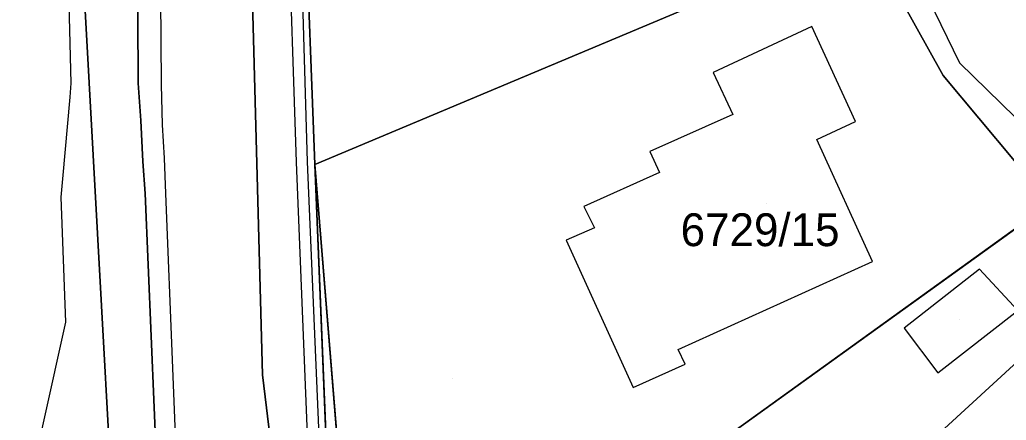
# Model space of a CAD drawing. Extents: x -266199 to -261993, y -1239047 to -1235108.
# Drawn here: x -264065.4 to -264005.4, y -1236310.8 to -1236286.4 of the extents above; entities that cross this region are included whole.
import ezdxf

# ---------------------------------------------------------------- set-up
doc = ezdxf.new("R2010")
doc.units = 0
for name, color, linetype in [('body_kn', 7, 'Continuous'), ('kladpar_druhypozemkov', 7, 'Continuous'), ('kladpar_hranice', 7, 'Continuous'), ('kladpar_parcelnecisla', 7, 'Continuous'), ('kladpar_plochy', 7, 'Continuous'), ('zappar_hrandruhpozemk', 7, 'Continuous'), ('zuob_linie', 7, 'Continuous'), ('zuob_plochy', 7, 'Continuous')]:
    doc.layers.add(name, color=color, linetype=linetype)

msp = doc.modelspace()

# ---------------------------------------------------------------- linework, layer by layer
at = {"layer": 'body_kn'}
for p, q in [((-264017.23, -1236286.8), (-264017.23, -1236286.8)), ((-264008.25, -1236289.02), (-264008.25, -1236289.02)), ((-264023.24, -1236289.62), (-264023.24, -1236289.62)), ((-264009.24, -1236289.8), (-264009.24, -1236289.8)), ((-264062.31, -1236290.26), (-264062.31, -1236290.26)), ((-264058.24, -1236290.27), (-264058.24, -1236290.27)), ((-264056.82, -1236290.35), (-264056.82, -1236290.35)), ((-264062.38, -1236291.11), (-264062.38, -1236291.11)), ((-264058.07, -1236292.53), (-264058.07, -1236292.53)), ((-264022.05, -1236292.16), (-264022.05, -1236292.16)), ((-264014.57, -1236292.6), (-264014.57, -1236292.6)), ((-264056.75, -1236292.79), (-264056.75, -1236292.79)), ((-264016.92, -1236293.69), (-264016.92, -1236293.69)), ((-264027.09, -1236294.42), (-264027.09, -1236294.42)), ((-264057.94, -1236295.03), (-264057.94, -1236295.03)), ((-264056.63, -1236294.82), (-264056.63, -1236294.82)), ((-264048.59, -1236295.07), (-264048.59, -1236295.07)), ((-264047.94, -1236295.06), (-264047.94, -1236295.06)), ((-264047.49, -1236295.22), (-264047.49, -1236295.22)), ((-264047.49, -1236295.22), (-264047.49, -1236295.22)), ((-264062.81, -1236296.09), (-264062.81, -1236296.09)), ((-264026.51, -1236295.7), (-264026.51, -1236295.7)), ((-264062.91, -1236297.21), (-264062.91, -1236297.21)), ((-264057.8, -1236296.99), (-264057.8, -1236296.99)), ((-264056.54, -1236296.99), (-264056.54, -1236296.99)), ((-264031.1, -1236297.77), (-264031.1, -1236297.77)), ((-264030.45, -1236299.07), (-264030.45, -1236299.07)), ((-264032.18, -1236299.82), (-264032.18, -1236299.82)), ((-264013.54, -1236301.13), (-264013.54, -1236301.13)), ((-264007.02, -1236301.59), (-264007.02, -1236301.59)), ((-264062.64, -1236304.82), (-264062.64, -1236304.82)), ((-264011.61, -1236305.19), (-264011.61, -1236305.19)), ((-264025.36, -1236306.49), (-264025.36, -1236306.49)), ((-264025.36, -1236306.49), (-264025.36, -1236306.49)), ((-264024.95, -1236307.38), (-264024.95, -1236307.38)), ((-264050.66, -1236308.02), (-264050.66, -1236308.02)), ((-264009.56, -1236307.91), (-264009.56, -1236307.91)), ((-264009.56, -1236307.91), (-264009.56, -1236307.91)), ((-264028.1, -1236308.81), (-264028.1, -1236308.81))]:
    msp.add_line(p, q, dxfattribs=at)
at = {"layer": 'kladpar_druhypozemkov'}
for p, q in [((-264020.02, -1236297.59), (-264020.02, -1236297.59)), ((-264008.27, -1236304.64), (-264008.27, -1236304.64)), ((-264039.12, -1236308.25), (-264039.12, -1236308.25))]:
    msp.add_line(p, q, dxfattribs=at)
at = {"layer": 'kladpar_hranice'}
for p, q in [((-264044.86, -1236327.48), (-264047.49, -1236295.22)), ((-264046.12, -1236328.36), (-264047.49, -1236295.22)), ((-264047.49, -1236295.22), (-264044.86, -1236327.48)), ((-264022.4, -1236311.79), (-264002.73, -1236297.6))]:
    msp.add_line(p, q, dxfattribs=at)
for points in [[(-264039.42, -1236167.83), (-264041.14, -1236187.26), (-264042.68, -1236204.57), (-264044.32, -1236222.99), (-264045.94, -1236241.81), (-264047.58, -1236265.69), (-264047.99, -1236271.27), (-264048.01, -1236274.55), (-264048.06, -1236279.72), (-264047.49, -1236295.22), (-264046.12, -1236328.36), (-264045.18, -1236343.37), (-264043.84, -1236382.44), (-264043.78, -1236383.89), (-264039.6, -1236412.68), (-264036.18, -1236427.97), (-264034.09, -1236436.67)], [(-263990.84, -1236307.9), (-263991.7, -1236307.15), (-264002.73, -1236297.6), (-264009.24, -1236289.8), (-264013.5, -1236282.12), (-264016.21, -1236263.53), (-264016.19, -1236262.99), (-264015.46, -1236245.3), (-264014.2, -1236226.69), (-264013.5, -1236207.26), (-264012.31, -1236189.03), (-264011.29, -1236170.91)], [(-264056.51, -1236246.9), (-264055.31, -1236242.23), (-264052.91, -1236236.34), (-264051.95, -1236233.74), (-264048.64, -1236225.39), (-264049.76, -1236250.63), (-264051.56, -1236274.68), (-264050.66, -1236308.02), (-264048.16, -1236328.67), (-264049.12, -1236341.49), (-264043.64, -1236405.53), (-264039.94, -1236421.91), (-264034.09, -1236436.67)], [(-264034.09, -1236436.67), (-264039.94, -1236421.91), (-264043.64, -1236405.53), (-264049.12, -1236341.49), (-264048.16, -1236328.67), (-264050.66, -1236308.02), (-264051.56, -1236274.68), (-264049.76, -1236250.63), (-264048.64, -1236225.39), (-264051.95, -1236233.74), (-264052.91, -1236236.34), (-264055.31, -1236242.23)], [(-264064.15, -1236343.82), (-264065.44, -1236329.64), (-264065.24, -1236316.54), (-264062.64, -1236304.82), (-264062.91, -1236297.21), (-264062.81, -1236296.09), (-264062.38, -1236291.11), (-264062.31, -1236290.26), (-264062.72, -1236274.1), (-264061.5, -1236249.45), (-264060.4, -1236231.49), (-264058.89, -1236229.64)], [(-264058.89, -1236229.64), (-264056.12, -1236237.92), (-264062.23, -1236271.86), (-264058.2, -1236344.95)], [(-264058.2, -1236344.95), (-264062.23, -1236271.86), (-264056.12, -1236237.92)], [(-264056.12, -1236237.92), (-264055.8, -1236239.66), (-264056.51, -1236246.9), (-264058.35, -1236265.82), (-264058.24, -1236290.27), (-264058.07, -1236292.53), (-264057.94, -1236295.03), (-264057.8, -1236296.99), (-264056.9, -1236318.72), (-264055.76, -1236344.25), (-264053.04, -1236390.32), (-264049.53, -1236415.17), (-264054.87, -1236416.48), (-264054.91, -1236416.02), (-264056.48, -1236398.94), (-264056.3, -1236398.97), (-264055.49, -1236392.96), (-264056.81, -1236392.78), (-264058.1, -1236364.6)], [(-264042.41, -1236446.23), (-264043.95, -1236439.17), (-264046.31, -1236429.71), (-264047.98, -1236422.51), (-264049.53, -1236415.17), (-264053.04, -1236390.32), (-264055.76, -1236344.25), (-264056.9, -1236318.72), (-264057.8, -1236296.99), (-264057.94, -1236295.03), (-264058.07, -1236292.53), (-264058.24, -1236290.27), (-264058.35, -1236265.82), (-264056.51, -1236246.9)], [(-264047.49, -1236295.22), (-264048.06, -1236279.72), (-264048.01, -1236274.55), (-264047.99, -1236271.27), (-264047.58, -1236265.69), (-264016.21, -1236263.53), (-264013.5, -1236282.12), (-264016.41, -1236282.14), (-264047.49, -1236295.22)], [(-264047.49, -1236295.22), (-264016.41, -1236282.14), (-264013.5, -1236282.12), (-264009.24, -1236289.8), (-264002.73, -1236297.6), (-264022.4, -1236311.79), (-264032.48, -1236318.83), (-264039.72, -1236323.88), (-264044.08, -1236326.93), (-264044.86, -1236327.48)]]:
    msp.add_lwpolyline(points, dxfattribs=at)
at = {"layer": 'kladpar_plochy'}
for points in [[(-264002.73, -1236297.6), (-264009.24, -1236289.8), (-264013.5, -1236282.12), (-264016.21, -1236263.53), (-264016.19, -1236262.99), (-264015.46, -1236245.3), (-264014.2, -1236226.69), (-264013.5, -1236207.26), (-264012.31, -1236189.03), (-264011.29, -1236170.91)], [(-264051.56, -1236274.68), (-264050.66, -1236308.02), (-264048.16, -1236328.67), (-264049.12, -1236341.49), (-264043.64, -1236405.53), (-264039.94, -1236421.91), (-264034.09, -1236436.67), (-264031.11, -1236450.08), (-264027.48, -1236469.01), (-264040.23, -1236449.56), (-264042.41, -1236446.23), (-264043.95, -1236439.17), (-264046.31, -1236429.71), (-264047.98, -1236422.51), (-264049.53, -1236415.17), (-264053.04, -1236390.32), (-264055.76, -1236344.25), (-264056.9, -1236318.72), (-264057.8, -1236296.99), (-264057.94, -1236295.03), (-264058.07, -1236292.53), (-264058.24, -1236290.27), (-264058.35, -1236265.82)], [(-264048.06, -1236279.72), (-264047.49, -1236295.22), (-264046.12, -1236328.36), (-264045.18, -1236343.37), (-264043.84, -1236382.44), (-264043.78, -1236383.89), (-264039.6, -1236412.68), (-264036.18, -1236427.97), (-264034.09, -1236436.67), (-264039.94, -1236421.91), (-264043.64, -1236405.53), (-264049.12, -1236341.49), (-264048.16, -1236328.67), (-264050.66, -1236308.02), (-264051.56, -1236274.68)]]:
    msp.add_lwpolyline(points, dxfattribs=at)
for points in [[(-264058.89, -1236229.64), (-264056.12, -1236237.92), (-264062.23, -1236271.86), (-264058.2, -1236344.95), (-264064, -1236343.85), (-264064.15, -1236343.82), (-264065.44, -1236329.64), (-264065.24, -1236316.54), (-264062.64, -1236304.82), (-264062.91, -1236297.21), (-264062.81, -1236296.09), (-264062.38, -1236291.11), (-264062.31, -1236290.26), (-264062.72, -1236274.1), (-264061.5, -1236249.45), (-264060.4, -1236231.49)], [(-264056.12, -1236237.92), (-264055.8, -1236239.66), (-264056.51, -1236246.9), (-264058.35, -1236265.82), (-264058.24, -1236290.27), (-264058.07, -1236292.53), (-264057.94, -1236295.03), (-264057.8, -1236296.99), (-264056.9, -1236318.72), (-264055.76, -1236344.25), (-264053.04, -1236390.32), (-264049.53, -1236415.17), (-264054.87, -1236416.48), (-264054.91, -1236416.02), (-264056.48, -1236398.94), (-264056.3, -1236398.97), (-264055.49, -1236392.96), (-264056.81, -1236392.78), (-264058.1, -1236364.6), (-264058.2, -1236344.95), (-264062.23, -1236271.86)], [(-264047.49, -1236295.22), (-264048.06, -1236279.72), (-264048.01, -1236274.55), (-264047.99, -1236271.27), (-264047.58, -1236265.69), (-264016.21, -1236263.53), (-264013.5, -1236282.12), (-264016.41, -1236282.14)], [(-264047.49, -1236295.22), (-264016.41, -1236282.14), (-264013.5, -1236282.12), (-264009.24, -1236289.8), (-264002.73, -1236297.6), (-264022.4, -1236311.79), (-264032.48, -1236318.83), (-264039.72, -1236323.88), (-264044.08, -1236326.93), (-264044.86, -1236327.48)], [(-264046.12, -1236328.36), (-264047.49, -1236295.22), (-264044.86, -1236327.48)], [(-264002.73, -1236297.6), (-263991.7, -1236307.15), (-264003.85, -1236340.48), (-264005.64, -1236338.02), (-264011.01, -1236328.85), (-264012.4, -1236326.76), (-264022.4, -1236311.79)]]:
    msp.add_lwpolyline(points, close=True, dxfattribs=at)
at = {"layer": 'zappar_hrandruhpozemk'}
for p, q in [((-264056.82, -1236290.35), (-264056.95, -1236266.03)), ((-264008.25, -1236289.02), (-264000.94, -1236296.16)), ((-264013.54, -1236301.13), (-264016.92, -1236293.69)), ((-264047.26, -1236328.49), (-264048.59, -1236295.07)), ((-264025.36, -1236306.49), (-264013.54, -1236301.13)), ((-264009.56, -1236307.91), (-264004.7, -1236304.11))]:
    msp.add_line(p, q, dxfattribs=at)
for points in [[(-264043.15, -1236206.27), (-264044.7, -1236223.07), (-264046.52, -1236241.84), (-264048.29, -1236265.46), (-264048.42, -1236271.3), (-264048.48, -1236274.51), (-264048.39, -1236279.73), (-264047.94, -1236295.06)], [(-264048.59, -1236295.07), (-264049.1, -1236279.75), (-264049.2, -1236274.64), (-264049.13, -1236271.44), (-264049.04, -1236265.45), (-264047.22, -1236241.93), (-264045.43, -1236222.86)], [(-264014.22, -1236263.4), (-264012.76, -1236277.59), (-264011.26, -1236282.79), (-264008.25, -1236289.02)], [(-264016.92, -1236293.69), (-264014.57, -1236292.6), (-264017.23, -1236286.8), (-264023.24, -1236289.62), (-264022.05, -1236292.16), (-264027.09, -1236294.42), (-264026.51, -1236295.7), (-264031.1, -1236297.77), (-264030.45, -1236299.07), (-264032.18, -1236299.82), (-264028.1, -1236308.81), (-264024.95, -1236307.38), (-264025.36, -1236306.49)], [(-264055.7, -1236318.27), (-264056.54, -1236296.99), (-264056.63, -1236294.82), (-264056.75, -1236292.79), (-264056.82, -1236290.35)], [(-264047.94, -1236295.06), (-264046.53, -1236328.42), (-264046.02, -1236343.73)], [(-264004.7, -1236304.11), (-264007.02, -1236301.59), (-264011.61, -1236305.19), (-264009.56, -1236307.91)], [(-263995.58, -1236314.2), (-264003.23, -1236305.85), (-264010.63, -1236312.65), (-264011.82, -1236311.36), (-264013.39, -1236312.8), (-264008.23, -1236318.29), (-264006.88, -1236317.06), (-264003.13, -1236321.16)]]:
    msp.add_lwpolyline(points, dxfattribs=at)
at = {"layer": 'zuob_linie'}
msp.add_lwpolyline([(-264054.91, -1236416.02), (-264056.48, -1236398.94), (-264056.58, -1236397.89), (-264057.28, -1236392.72), (-264057.63, -1236390.12), (-264058.07, -1236386.89), (-264058.83, -1236381.24), (-264060.85, -1236365.63), (-264061.02, -1236364.34), (-264061.04, -1236364.18), (-264064.14, -1236343.88), (-264064.15, -1236343.82), (-264065.44, -1236329.64), (-264065.24, -1236316.54), (-264062.64, -1236304.82), (-264062.91, -1236297.21), (-264062.81, -1236296.09), (-264062.38, -1236291.11), (-264062.31, -1236290.26), (-264062.72, -1236274.1)], dxfattribs=at)
at = {"layer": 'zuob_plochy'}
msp.add_lwpolyline([(-264054.91, -1236416.02), (-264056.48, -1236398.94), (-264056.58, -1236397.89), (-264057.28, -1236392.72), (-264057.63, -1236390.12), (-264058.07, -1236386.89), (-264058.83, -1236381.24), (-264060.85, -1236365.63), (-264061.02, -1236364.34), (-264061.04, -1236364.18), (-264064.14, -1236343.88), (-264064.15, -1236343.82), (-264065.44, -1236329.64), (-264065.24, -1236316.54), (-264062.64, -1236304.82), (-264062.91, -1236297.21), (-264062.81, -1236296.09), (-264062.38, -1236291.11), (-264062.31, -1236290.26), (-264062.72, -1236274.1)], dxfattribs=at)

# ---------------------------------------------------------------- texts
at = {"layer": 'kladpar_parcelnecisla'}
msp.add_text('6729/15', height=2, dxfattribs=at).set_placement((-264025.216, -1236300.19))

doc.saveas('drawing.dxf')
